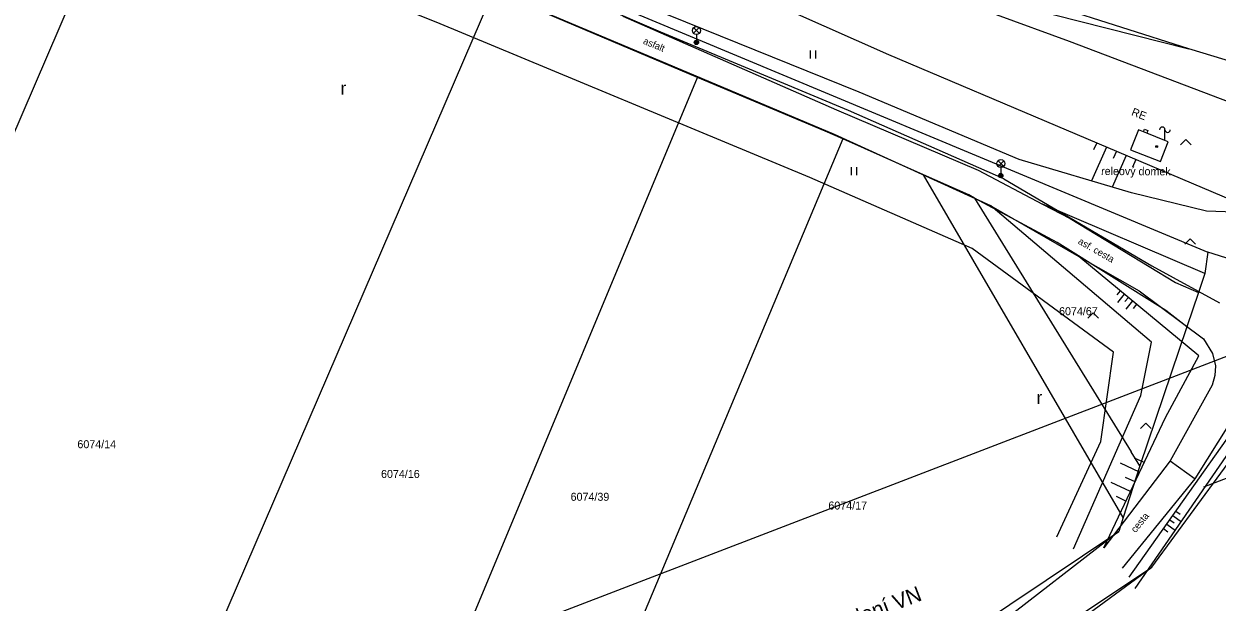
# Model space of a CAD drawing. Extents: x -540150 to -533593, y -1185082 to -1180066.
# Drawn here: x -533939.9 to -533828.1, y -1182022.1 to -1181967.9 of the extents above; entities that cross this region are included whole.
import ezdxf

# ---------------------------------------------------------------- set-up
doc = ezdxf.new("R2010")
doc.units = 0
for name, color, linetype in [('KN_HRAN_PARCEL', 7, 'Continuous'), ('KN_PARC_Č', 7, 'Continuous'), ('KN_VKP_HRAN_', 7, 'Continuous'), ('Legenda', 7, 'Continuous'), ('maska', 7, 'Continuous'), ('Vrstva 11', 7, 'Continuous'), ('Vrstva 13', 7, 'Continuous'), ('Vrstva 14', 7, 'Continuous'), ('Vrstva 15', 7, 'Continuous'), ('Vrstva 23', 7, 'Continuous'), ('Vrstva 24', 7, 'Continuous'), ('Vrstva 33', 7, 'Continuous'), ('Vrstva 36', 7, 'Continuous'), ('Vrstva 39', 7, 'Continuous'), ('Vrstva 40', 7, 'Continuous'), ('Vrstva 41', 7, 'Continuous'), ('Vrstva 5', 7, 'Continuous')]:
    doc.layers.add(name, color=color, linetype=linetype)

msp = doc.modelspace()

# ---------------------------------------------------------------- linework, layer by layer
at = {"layer": 'KN_HRAN_PARCEL'}
for p, q in [((-533986.48, -1182084.41), (-533928.74, -1181950.03)), ((-533913.13, -1181954.12), (-533828.93, -1181989.32)), ((-533938.22, -1182063.14), (-533895.86, -1181964.81)), ((-533883.85, -1181969.92), (-533895.86, -1181964.81)), ((-533883.75, -1181967.16), (-533863.73, -1181975.97)), ((-533876.76, -1181972.91), (-533883.85, -1181969.92)), ((-533909.06, -1182050.47), (-533876.76, -1181972.91)), ((-533864.78, -1181977.96), (-533876.76, -1181972.91)), ((-533863.73, -1181975.97), (-533850.45, -1181981.61)), ((-533863.13, -1181978.69), (-533864.78, -1181977.96)), ((-533863.13, -1181978.69), (-533889.69, -1182042.07)), ((-533855.56, -1181982.06), (-533863.13, -1181978.69)), ((-533850.45, -1181981.61), (-533844.42, -1181984.79)), ((-533836.85, -1182014.2), (-533855.56, -1181982.06)), ((-533851.33, -1181983.94), (-533855.56, -1181982.06)), ((-533850.78, -1181984.24), (-533851.33, -1181983.94)), ((-533843.06, -1181988.4), (-533850.78, -1181984.24)), ((-533844.42, -1181984.79), (-533841.82, -1181986.16)), ((-533841.82, -1181986.16), (-533831.95, -1181992.15)), ((-533832.87, -1181994.79), (-533843.06, -1181988.4)), ((-533828.93, -1181989.32), (-533829.2, -1181991.29)), ((-533815.63, -1181993.52), (-533828.93, -1181989.32)), ((-533829.2, -1181991.29), (-533829.81, -1181993.09)), ((-533831.95, -1181992.15), (-533829.81, -1181993.09)), ((-533829.81, -1181993.09), (-533830.9, -1181996.31)), ((-533834.18, -1182018.85), (-533815.63, -1181993.52)), ((-533830.9, -1181996.31), (-533832.87, -1181994.79)), ((-533830.9, -1181996.31), (-533835.3, -1182009.34)), ((-533835.3, -1182009.34), (-533836.85, -1182014.2)), ((-533836.85, -1182014.2), (-533837.26, -1182015.49)), ((-533837.26, -1182015.49), (-533857.69, -1182031.32)), ((-533853.62, -1182026.44), (-533837.26, -1182015.49)), ((-533856.42, -1182035.14), (-533834.18, -1182018.85)), ((-533851.41, -1182030.33), (-533834.18, -1182018.85))]:
    msp.add_line(p, q, dxfattribs=at)
at = {"layer": 'KN_VKP_HRAN_'}
for p, q in [((-533850.78, -1181984.24), (-533836.1, -1182008.04)), ((-533829.2, -1181991.29), (-533844.42, -1181984.79)), ((-533835.3, -1182009.34), (-533836.1, -1182008.04))]:
    msp.add_line(p, q, dxfattribs=at)
at = {"layer": 'Legenda'}
msp.add_line((-533829.29, -1182011.31), (-533811.03, -1182004.29), dxfattribs=at)
at = {"layer": 'maska'}
msp.add_lwpolyline([(-533697.62, -1182129.59), (-533865.62, -1182194.2), (-533867.95, -1182195.1), (-533896.2, -1182121.64), (-533877.02, -1182114.26), (-533909.19, -1182030.61), (-533758.04, -1181972.48)], close=True, dxfattribs=at)
at = {"layer": 'Vrstva 11'}
for p, q in [((-533848.06, -1181982.44), (-533834.18, -1181990.6)), ((-533849.26, -1181984.97), (-533841.02, -1181989.71)), ((-533841.02, -1181989.71), (-533835.37, -1181992.94)), ((-533834.18, -1181990.6), (-533827.82, -1181994.07)), ((-533835.37, -1181992.94), (-533829.34, -1181997.44)), ((-533828.52, -1182001.78), (-533832.45, -1182008.86)), ((-533830.1, -1182010.55), (-533826.81, -1182005.27)), ((-533832.45, -1182008.86), (-533838.66, -1182017.03)), ((-533832.45, -1182008.86), (-533830.1, -1182010.55)), ((-533836.91, -1182018.95), (-533830.1, -1182010.55))]:
    msp.add_line(p, q, dxfattribs=at)
for points in [[(-533957.8, -1181924.12), (-533940.87, -1181931.41), (-533923.5, -1181938.37), (-533914.87, -1181941.7), (-533905.76, -1181945.22), (-533889.14, -1181951.27), (-533872, -1181956.98), (-533854.77, -1181963.1), (-533843.43, -1181967.01), (-533830.69, -1181970.24)], [(-533848.06, -1181982.44), (-533862.62, -1181976.02), (-533880.2, -1181968.67), (-533897.88, -1181961.04), (-533915.27, -1181953.7), (-533922.96, -1181950.07), (-533926.1, -1181948.34), (-533928.49, -1181947.17), (-533931.98, -1181945.89), (-533937.05, -1181944.24), (-533947.51, -1181940.42), (-533961.9, -1181934.49), (-533975.3, -1181929)], [(-533849.26, -1181984.97), (-533863.93, -1181978.28), (-533881.48, -1181970.87), (-533899.16, -1181963.39), (-533916.45, -1181956.04), (-533925.33, -1181951.83), (-533927.02, -1181951.13), (-533928.14, -1181950.88)], [(-533829.34, -1181997.44), (-533828.5, -1181998.8), (-533828.2, -1181999.98), (-533828.27, -1182000.86), (-533828.52, -1182001.78)]]:
    msp.add_lwpolyline(points, dxfattribs=at)
at = {"layer": 'Vrstva 13'}
msp.add_lwpolyline([(-533824.36, -1181976.21), (-533841.9, -1181969.56), (-533855.59, -1181964.52), (-533872.36, -1181958.65), (-533889.61, -1181952.64), (-533906.22, -1181946.63), (-533923.86, -1181939.78), (-533941.37, -1181932.71), (-533954.25, -1181927.22)], dxfattribs=at)
at = {"layer": 'Vrstva 14'}
for p, q in [((-533858.86, -1181970.77), (-533823.86, -1181985.63)), ((-533836.09, -1181983.74), (-533846.62, -1181980.6)), ((-533829.06, -1181985.45), (-533836.09, -1181983.74)), ((-533834.22, -1181997.74), (-533849.26, -1181984.97)), ((-533823.86, -1181985.63), (-533829.06, -1181985.45)), ((-533829.76, -1181999.02), (-533841.02, -1181989.71)), ((-533835.21, -1182002.76), (-533834.22, -1181997.74)), ((-533832.89, -1182004.8), (-533829.76, -1181999.02)), ((-533841.51, -1182017.13), (-533835.21, -1182002.76)), ((-533838.66, -1182017.03), (-533832.89, -1182004.8)), ((-533836.3, -1182019.79), (-533826.15, -1182005.44)), ((-533835.73, -1182020.85), (-533825.6, -1182006.14))]:
    msp.add_line(p, q, dxfattribs=at)
for points in [[(-533830.69, -1181970.24), (-533843.28, -1181966.23), (-533854.44, -1181962.25), (-533871.67, -1181955.76), (-533888.69, -1181950.16), (-533905.42, -1181944.26), (-533913.53, -1181941), (-533923.08, -1181936.98), (-533940.2, -1181929.76), (-533957.12, -1181922.84)], [(-533966.58, -1181925.65), (-533955.43, -1181930.35), (-533943.62, -1181935.3), (-533930.01, -1181941.28), (-533919.58, -1181944.91), (-533910.27, -1181948.39), (-533891.67, -1181956.53), (-533874.01, -1181964.02), (-533858.86, -1181970.77)], [(-533846.62, -1181980.6), (-533861.6, -1181974.31), (-533879.49, -1181967.09), (-533897.34, -1181960.12), (-533915.22, -1181952.78), (-533937.16, -1181943.09), (-533949.51, -1181938.54), (-533961.29, -1181932.97), (-533972.26, -1181927.83)], [(-533819.59, -1181969.96), (-533823.9, -1181972.29), (-533830.69, -1181970.24)]]:
    msp.add_lwpolyline(points, dxfattribs=at)
at = {"layer": 'Vrstva 15'}
for p, q in [((-533838.42, -1181979.45), (-533839.83, -1181982.63)), ((-533839.34, -1181979.06), (-533839.63, -1181979.71)), ((-533836.58, -1181980.23), (-533837.9, -1181983.2)), ((-533837.5, -1181979.84), (-533837.8, -1181980.52)), ((-533835.66, -1181980.62), (-533835.98, -1181981.33)), ((-533837.14, -1181992.92), (-533837.46, -1181993.3)), ((-533836.76, -1181993.23), (-533837.4, -1181994.01)), ((-533836.37, -1181993.55), (-533836.69, -1181993.94)), ((-533835.99, -1181993.87), (-533836.62, -1181994.64)), ((-533835.6, -1181994.19), (-533835.92, -1181994.58)), ((-533834.89, -1182009.04), (-533835.79, -1182008.62)), ((-533835.32, -1182009.95), (-533837.12, -1182009.09)), ((-533836.17, -1182011.76), (-533837.98, -1182010.9)), ((-533835.74, -1182010.85), (-533836.65, -1182010.43)), ((-533836.6, -1182012.66), (-533837.5, -1182012.23)), ((-533832.5, -1182014.42), (-533832.09, -1182014.7)), ((-533832.21, -1182014.01), (-533831.39, -1182014.58)), ((-533831.92, -1182013.6), (-533831.51, -1182013.89)), ((-533833.07, -1182015.23), (-533832.66, -1182015.52)), ((-533832.78, -1182014.82), (-533831.97, -1182015.4))]:
    msp.add_line(p, q, dxfattribs=at)
at = {"layer": 'Vrstva 23'}
for p, q in [((-533837.78, -1181998.68), (-533851.02, -1181988.97)), ((-533838.94, -1182007.05), (-533837.78, -1181998.68)), ((-533843.09, -1182016), (-533838.94, -1182007.05))]:
    msp.add_line(p, q, dxfattribs=at)
msp.add_lwpolyline([(-533851.02, -1181988.97), (-533866.23, -1181982.29), (-533901.26, -1181967.74), (-533934.3, -1181954.52), (-533945.18, -1181950.49), (-533961.15, -1181944.3), (-533962.03, -1181939.65), (-533963.96, -1181938.5), (-533978.88, -1181932.44)], dxfattribs=at)
at = {"layer": 'Vrstva 24'}
for p, q in [((-533834.96, -1181978.03), (-533834.85, -1181977.77)), ((-533834.85, -1181977.77), (-533834.55, -1181977.89)), ((-533834.55, -1181977.89), (-533834.65, -1181978.15)), ((-533832.94, -1181978.82), (-533832.94, -1181977.82))]:
    msp.add_line(p, q, dxfattribs=at)
for centre, start, end in [((-533833.19, -1181977.82), 0, 180), ((-533832.69, -1181977.82), 180, 0)]:
    msp.add_arc(centre, 0.25, start, end, dxfattribs=at)
at = {"layer": 'Vrstva 33'}
for p, q in [((-533877.12, -1181968.78), (-533876.59, -1181968.25)), ((-533877.12, -1181968.25), (-533876.59, -1181968.78)), ((-533876.86, -1181968.89), (-533876.86, -1181969.64)), ((-533848.59, -1181981.26), (-533848.06, -1181980.73)), ((-533848.59, -1181980.73), (-533848.06, -1181981.26)), ((-533848.33, -1181981.37), (-533848.33, -1181982.12))]:
    msp.add_line(p, q, dxfattribs=at)
for centre, radius in [((-533876.86, -1181968.52), 0.375), ((-533876.86, -1181969.64), 0.2), ((-533876.86, -1181969.64), 0.145), ((-533876.86, -1181969.64), 0.0876), ((-533848.33, -1181981), 0.375), ((-533848.33, -1181982.12), 0.2), ((-533848.33, -1181982.12), 0.145), ((-533848.33, -1181982.12), 0.0876)]:
    msp.add_circle(centre, radius, dxfattribs=at)
at = {"layer": 'Vrstva 36'}
for p, q in [((-533866.16, -1181971.13), (-533866.16, -1181970.38)), ((-533865.66, -1181971.13), (-533865.66, -1181970.38)), ((-533862.31, -1181982.09), (-533862.31, -1181981.34)), ((-533861.81, -1181982.09), (-533861.81, -1181981.34))]:
    msp.add_line(p, q, dxfattribs=at)
for points in [[(-533831.5, -1181979.25), (-533831, -1181978.75), (-533830.5, -1181979.25)], [(-533831.07, -1181988.55), (-533830.57, -1181988.05), (-533830.07, -1181988.55)], [(-533840.16, -1181995.48), (-533839.66, -1181994.98), (-533839.16, -1181995.48)], [(-533835.25, -1182005.85), (-533834.75, -1182005.35), (-533834.25, -1182005.85)]]:
    msp.add_lwpolyline(points, dxfattribs=at)
at = {"layer": 'Vrstva 39'}
for radius in [0.09, 0.0398]:
    msp.add_circle((-533833.72, -1181979.41), radius, dxfattribs=at)
at = {"layer": 'Vrstva 5'}
for points in [[(-533835.42, -1181977.84), (-533836.16, -1181979.7)], [(-533834.96, -1181978.03), (-533835.42, -1181977.84)], [(-533834.65, -1181978.15), (-533834.96, -1181978.03)], [(-533832.94, -1181978.82), (-533834.65, -1181978.15)], [(-533836.16, -1181979.7), (-533833.37, -1181980.8)], [(-533833.37, -1181980.8), (-533832.63, -1181978.95)], [(-533832.63, -1181978.95), (-533832.94, -1181978.82)]]:
    msp.add_lwpolyline(points, dxfattribs=at)

# ---------------------------------------------------------------- texts
at = {"layer": 'KN_PARC_Č'}
for s, p in [('6074/67', (-533842.87, -1181995.22)), ('6074/14', (-533934.88, -1182007.69)), ('6074/16', (-533906.42, -1182010.48)), ('6074/39', (-533888.65, -1182012.62)), ('6074/17', (-533864.49, -1182013.44))]:
    msp.add_text(s, height=0.75, dxfattribs=at).set_placement(p)
at = {"layer": 'Legenda'}
msp.add_text('stávající kabelové vedení VN', height=1.4391, rotation=21.0377, dxfattribs=at).set_placement((-533878.78, -1182030.83))
at = {"layer": 'Vrstva 36'}
for p in [(-533910.22, -1181974.52), (-533844.98, -1182003.53)]:
    msp.add_text('r', height=1.2, dxfattribs=at).set_placement(p)
at = {"layer": 'Vrstva 40'}
for s, rotation, p in [('asfalt', 337.5713, (-533881.91, -1181969.74)), ('asf. cesta', 330.2442, (-533841.15, -1181988.47)), ('cesta', 50.9678, (-533835.7, -1182015.67))]:
    msp.add_text(s, height=0.65, rotation=rotation, dxfattribs=at).set_placement(p)
at = {"layer": 'Vrstva 41'}
for s, rotation, p in [('RE', 338.6058, (-533836.15, -1181976.44)), ('releový domek', 359.6822, (-533838.93, -1181982.07))]:
    msp.add_text(s, height=0.75, rotation=rotation, dxfattribs=at).set_placement(p)

doc.saveas('drawing.dxf')
